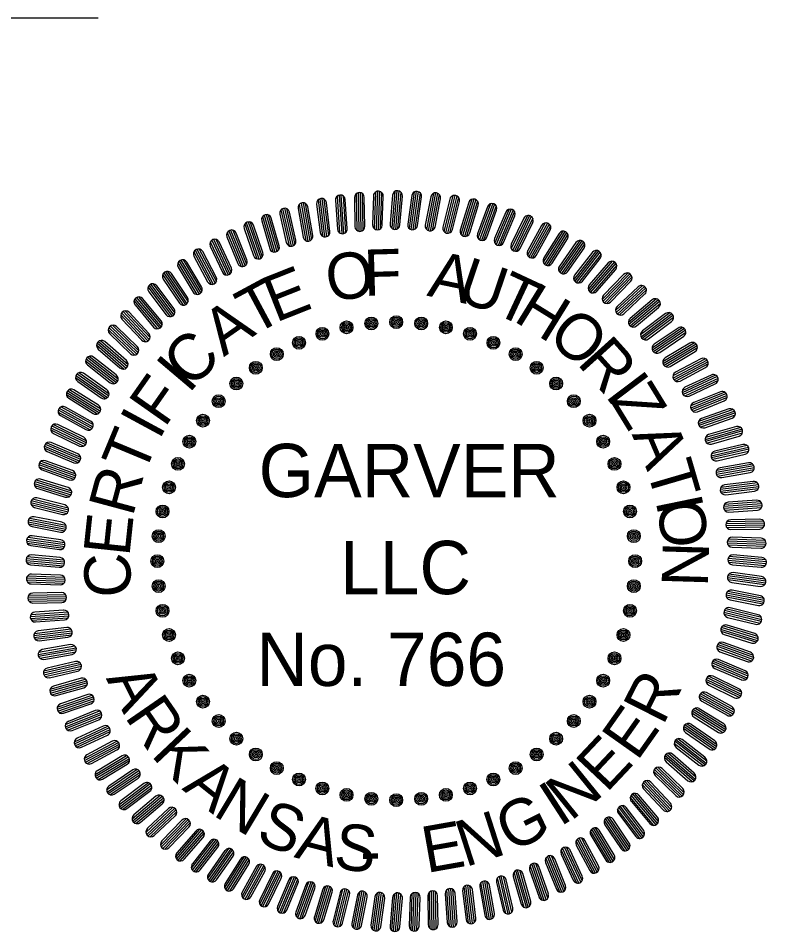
# Model space of a CAD drawing. Extents: x 1720274 to 1751788, y 372074 to 391887.
# Drawn here: x 1745627 to 1748053, y 372074 to 375034 of the extents above; entities that cross this region are included whole.
import ezdxf

# ---------------------------------------------------------------- set-up
doc = ezdxf.new("R2010")
doc.units = 0
for name, color, linetype in [('G-ANNO-STMP', 7, 'Continuous'), ('G-ANNO-TEXT', 7, 'Continuous'), ('R_Draft', 7, 'Continuous')]:
    doc.layers.add(name, color=color, linetype=linetype)

# ---------------------------------------------------------------- blocks, each defined once
blk = doc.blocks.new('SEALDO')
at = {"layer": 'G-ANNO-TEXT'}
for radius in [0.0396, 0.0305, 0.0213, 0.0122, 0.00305]:
    blk.add_circle((1.403, -0.4559), radius, dxfattribs=at)
blk = doc.blocks.new('SEALRI')
at = {"layer": 'G-ANNO-TEXT'}
for p, q in [((-0.0226, 2.2583), (-0.0381, 2.0809)), ((-0.0083, 2.2815), (-0.0281, 2.0555)), ((0.0043, 2.2859), (-0.0164, 2.049)), ((0.0164, 2.2848), (-0.0043, 2.0479)), ((0.0281, 2.2783), (0.0083, 2.0523)), ((0.0226, 2.0756), (0.0381, 2.253))]:
    blk.add_line(p, q, dxfattribs=at)
for centre, start, end in [((0.0078, 2.2556), 355, 175), ((-0.0078, 2.0782), 175, 355)]:
    blk.add_arc(centre, 0.0305, start, end, dxfattribs=at)

msp = doc.modelspace()

# ---------------------------------------------------------------- linework, layer by layer
at = {"layer": 'R_Draft'}
msp.add_line((1745886.4, 375033.9), (1742347.4, 375033.9), dxfattribs=at)

# ---------------------------------------------------------------- block references
at = {"layer": 'G-ANNO-STMP'}
for name, xscale, yscale, rotation in [('SEALRI', 524.924059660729, 524.9240596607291, 12.000000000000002), ('SEALRI', 524.9240596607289, 524.9240596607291, 9), ('SEALRI', 524.9240596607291, 524.9240596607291, 6), ('SEALRI', 524.9240596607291, 524.924059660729, 3.0000000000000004), ('SEALRI', 524.9240596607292, 524.9240596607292, -2.9999999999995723), ('SEALRI', 524.924059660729, 524.9240596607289, -5.999999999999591), ('SEALRI', 524.9240596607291, 524.9240596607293, -8.999999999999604), ('SEALRI', 524.9240596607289, 524.9240596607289, -11.999999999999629), ('SEALRI', 524.924059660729, 524.9240596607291, 18), ('SEALRI', 524.924059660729, 524.9240596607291, 15.000000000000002), ('SEALRI', 524.924059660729, 524.9240596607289, -14.999999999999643), ('SEALRI', 524.924059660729, 524.9240596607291, -17.99999999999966), ('SEALRI', 524.9240596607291, 524.9240596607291, 20.99999999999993), ('SEALRI', 524.924059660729, 524.924059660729, -20.999999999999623), ('SEALRI', 524.9240596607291, 524.9240596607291, 23.999999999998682), ('SEALRI', 524.924059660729, 524.9240596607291, -23.999999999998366), ('SEALRI', 524.9240596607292, 524.9240596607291, 26.999999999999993), ('SEALRI', 524.9240596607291, 524.9240596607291, -26.99999999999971), ('SEALRI', 524.924059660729, 524.924059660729, 30.00000000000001), ('SEALRI', 524.9240596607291, 524.924059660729, -29.99999999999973), ('SEALRI', 524.9240596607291, 524.924059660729, 33.00000000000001), ('SEALRI', 524.9240596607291, 524.924059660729, -32.999999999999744), ('SEALRI', 524.924059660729, 524.924059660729, 36), ('SEALRI', 524.924059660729, 524.9240596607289, -35.999999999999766), ('SEALRI', 524.9240596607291, 524.9240596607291, 38.999999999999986), ('SEALRI', 524.9240596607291, 524.924059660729, -38.999999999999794), ('SEALRI', 524.9240596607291, 524.9240596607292, 41.999999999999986), ('SEALRI', 524.924059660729, 524.924059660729, -41.99999999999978), ('SEALRI', 524.924059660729, 524.9240596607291, 44.999999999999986), ('SEALRI', 524.9240596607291, 524.9240596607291, -44.999999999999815), ('SEALRI', 524.9240596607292, 524.9240596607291, 47.99999999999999), ('SEALDO', 524.9240596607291, 524.924059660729, 113.99999999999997), ('SEALDO', 524.9240596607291, 524.9240596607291, 107.99999999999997), ('SEALDO', 524.9240596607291, 524.9240596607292, 101.99999999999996), ('SEALRI', 524.9240596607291, 524.9240596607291, -47.99999999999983), ('SEALRI', 524.9240596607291, 524.9240596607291, 50.99999999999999), ('SEALDO', 524.9240596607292, 524.9240596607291, 125.99999999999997), ('SEALDO', 524.924059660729, 524.924059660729, 119.99999999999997), ('SEALDO', 524.9240596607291, 524.9240596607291, 95.99999999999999), ('SEALRI', 524.924059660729, 524.924059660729, -50.999999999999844), ('SEALDO', 524.9240596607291, 524.924059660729, 131.99999999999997), ('SEALDO', 524.9240596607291, 524.9240596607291, 90), ('SEALDO', 524.9240596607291, 524.9240596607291, 83.99999999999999), ('SEALRI', 524.924059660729, 524.924059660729, 54.00000000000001), ('SEALRI', 524.9240596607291, 524.924059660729, -53.99999999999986), ('SEALDO', 524.9240596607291, 524.9240596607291, 138), ('SEALDO', 524.924059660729, 524.9240596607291, 77.99999999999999), ('SEALRI', 524.9240596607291, 524.924059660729, 56.999999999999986), ('SEALDO', 524.924059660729, 524.924059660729, 144), ('SEALDO', 524.924059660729, 524.9240596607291, 72), ('SEALRI', 524.9240596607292, 524.9240596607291, -56.999999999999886), ('SEALRI', 524.924059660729, 524.9240596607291, 59.999999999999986), ('SEALRI', 524.924059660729, 524.9240596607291, -59.99999999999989), ('SEALDO', 524.924059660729, 524.924059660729, 150), ('SEALDO', 524.9240596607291, 524.9240596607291, 66.00000000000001), ('SEALRI', 524.9240596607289, 524.924059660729, 63), ('SEALRI', 524.9240596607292, 524.9240596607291, -62.99999999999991), ('SEALDO', 524.9240596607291, 524.9240596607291, 156.00000000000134), ('SEALDO', 524.924059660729, 524.924059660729, 60.00000000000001), ('SEALRI', 524.9240596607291, 524.9240596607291, 65.99999999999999), ('SEALRI', 524.9240596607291, 524.9240596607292, -65.99999999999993), ('SEALDO', 524.924059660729, 524.9240596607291, 162.00000000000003), ('SEALDO', 524.924059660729, 524.924059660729, 54.00000000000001), ('SEALRI', 524.9240596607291, 524.9240596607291, 68.99999999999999), ('SEALRI', 524.9240596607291, 524.924059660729, -68.99999999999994), ('SEALDO', 524.9240596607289, 524.9240596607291, 168.00000000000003), ('SEALDO', 524.9240596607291, 524.9240596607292, 48.00000000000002), ('SEALRI', 524.924059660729, 524.9240596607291, 72), ('SEALRI', 524.9240596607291, 524.924059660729, -71.99999999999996), ('SEALRI', 524.924059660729, 524.924059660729, 75.00000000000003), ('SEALDO', 524.9240596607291, 524.924059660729, 174.00000000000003), ('SEALDO', 524.9240596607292, 524.9240596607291, 42.00000000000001), ('SEALRI', 524.9240596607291, 524.9240596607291, -74.99999999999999), ('SEALRI', 524.924059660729, 524.924059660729, 78.00000000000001), ('SEALDO', 524.9240596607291, 524.9240596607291, -179.99999999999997), ('SEALDO', 524.924059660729, 524.924059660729, 36), ('SEALRI', 524.924059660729, 524.9240596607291, -78), ('SEALRI', 524.924059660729, 524.924059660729, 81), ('SEALRI', 524.9240596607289, 524.9240596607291, -81.00000000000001), ('SEALDO', 524.9240596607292, 524.9240596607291, -173.99999999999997), ('SEALDO', 524.924059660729, 524.924059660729, 29.999999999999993), ('SEALRI', 524.9240596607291, 524.9240596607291, 84.00000000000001), ('SEALRI', 524.9240596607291, 524.9240596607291, -84.00000000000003), ('SEALRI', 524.924059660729, 524.924059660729, 87.00000000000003), ('SEALDO', 524.924059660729, 524.9240596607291, -167.99999999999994), ('SEALDO', 524.9240596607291, 524.9240596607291, 23.999999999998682), ('SEALRI', 524.924059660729, 524.924059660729, -87.00000000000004), ('SEALRI', 524.9240596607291, 524.9240596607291, 90.00000000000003), ('SEALDO', 524.924059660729, 524.924059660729, -161.99999999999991), ('SEALDO', 524.924059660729, 524.9240596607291, 18), ('SEALRI', 524.9240596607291, 524.9240596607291, -90.00000000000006), ('SEALRI', 524.9240596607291, 524.924059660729, 93), ('SEALRI', 524.9240596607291, 524.924059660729, -93.00000000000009), ('SEALDO', 524.924059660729, 524.924059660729, -156.00000000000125), ('SEALDO', 524.924059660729, 524.9240596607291, 12.000000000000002), ('SEALRI', 524.9240596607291, 524.9240596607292, 96.00000000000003), ('SEALRI', 524.924059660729, 524.924059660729, -96.0000000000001), ('SEALRI', 524.924059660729, 524.9240596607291, 99.00000000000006), ('SEALDO', 524.9240596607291, 524.9240596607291, -149.99999999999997), ('SEALDO', 524.9240596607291, 524.9240596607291, 6), ('SEALRI', 524.924059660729, 524.9240596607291, -99.00000000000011), ('SEALRI', 524.924059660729, 524.924059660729, 102.00000000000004), ('SEALDO', 524.9240596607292, 524.9240596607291, -143.99999999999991), ('SEALRI', 524.924059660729, 524.9240596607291, -102.00000000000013), ('SEALRI', 524.9240596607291, 524.9240596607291, 105.00000000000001), ('SEALRI', 524.9240596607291, 524.924059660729, -105.00000000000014), ('SEALDO', 524.9240596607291, 524.9240596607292, -137.9999999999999), ('SEALDO', 524.924059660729, 524.924059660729, -6.000000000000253), ('SEALRI', 524.9240596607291, 524.9240596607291, 108.00000000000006), ('SEALRI', 524.9240596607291, 524.9240596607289, -108.00000000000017), ('SEALDO', 524.9240596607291, 524.9240596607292, -131.99999999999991), ('SEALDO', 524.924059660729, 524.924059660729, -12.000000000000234), ('SEALRI', 524.924059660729, 524.924059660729, 111.00000000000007), ('SEALRI', 524.9240596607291, 524.9240596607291, -111.00000000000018), ('SEALRI', 524.9240596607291, 524.924059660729, 114.00000000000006), ('SEALRI', 524.9240596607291, 524.9240596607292, -114.0000000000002), ('SEALDO', 524.9240596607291, 524.9240596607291, -125.9999999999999), ('SEALDO', 524.924059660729, 524.9240596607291, -18.000000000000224), ('SEALRI', 524.9240596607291, 524.9240596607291, 117.00000000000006), ('SEALRI', 524.9240596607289, 524.924059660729, -117.00000000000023), ('SEALDO', 524.924059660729, 524.9240596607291, -119.99999999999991), ('SEALDO', 524.924059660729, 524.9240596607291, -23.99999999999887), ('SEALRI', 524.924059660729, 524.924059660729, 120.00000000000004), ('SEALRI', 524.9240596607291, 524.924059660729, -120.00000000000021), ('SEALRI', 524.924059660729, 524.924059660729, 123.00000000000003), ('SEALDO', 524.9240596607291, 524.9240596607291, -113.99999999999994), ('SEALDO', 524.9240596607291, 524.924059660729, -30.00000000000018), ('SEALRI', 524.9240596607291, 524.924059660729, -123.00000000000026), ('SEALDO', 524.9240596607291, 524.9240596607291, -107.99999999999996), ('SEALDO', 524.924059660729, 524.9240596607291, -36.00000000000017), ('SEALRI', 524.9240596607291, 524.924059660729, 126.00000000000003), ('SEALRI', 524.9240596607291, 524.924059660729, -126.00000000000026), ('SEALDO', 524.924059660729, 524.924059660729, -101.99999999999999), ('SEALDO', 524.924059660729, 524.924059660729, -42.00000000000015), ('SEALRI', 524.9240596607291, 524.9240596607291, 129.00000000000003), ('SEALDO', 524.9240596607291, 524.9240596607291, -96), ('SEALDO', 524.9240596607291, 524.9240596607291, -48.00000000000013), ('SEALRI', 524.924059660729, 524.9240596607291, -129.00000000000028), ('SEALRI', 524.9240596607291, 524.924059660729, 132), ('SEALDO', 524.9240596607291, 524.9240596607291, -90.00000000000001), ('SEALDO', 524.924059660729, 524.9240596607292, -54.000000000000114), ('SEALRI', 524.924059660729, 524.924059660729, -132.00000000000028), ('SEALRI', 524.924059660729, 524.9240596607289, 135), ('SEALDO', 524.9240596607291, 524.9240596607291, -84.00000000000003), ('SEALDO', 524.9240596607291, 524.9240596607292, -78.00000000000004), ('SEALDO', 524.9240596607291, 524.924059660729, -72.00000000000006), ('SEALDO', 524.924059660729, 524.9240596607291, -66.00000000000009), ('SEALDO', 524.9240596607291, 524.924059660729, -60.0000000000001), ('SEALRI', 524.924059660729, 524.9240596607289, -135.00000000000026), ('SEALRI', 524.9240596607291, 524.9240596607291, 138), ('SEALRI', 524.924059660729, 524.924059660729, -138.00000000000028), ('SEALRI', 524.924059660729, 524.9240596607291, 140.99999999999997), ('SEALRI', 524.9240596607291, 524.924059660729, -141.0000000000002), ('SEALRI', 524.924059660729, 524.924059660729, 144), ('SEALRI', 524.9240596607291, 524.924059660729, -144.00000000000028), ('SEALRI', 524.9240596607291, 524.924059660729, 146.99999999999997), ('SEALRI', 524.9240596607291, 524.924059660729, -147.00000000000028), ('SEALRI', 524.9240596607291, 524.9240596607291, 149.99999999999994), ('SEALRI', 524.924059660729, 524.9240596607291, -150.00000000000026), ('SEALRI', 524.9240596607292, 524.9240596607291, 152.99999999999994), ('SEALRI', 524.924059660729, 524.9240596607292, -153.00000000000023), ('SEALRI', 524.924059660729, 524.9240596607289, 156.00000000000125), ('SEALRI', 524.9240596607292, 524.9240596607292, -156.00000000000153), ('SEALRI', 524.924059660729, 524.9240596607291, 159), ('SEALRI', 524.9240596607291, 524.9240596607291, -159.00000000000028), ('SEALRI', 524.924059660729, 524.924059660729, 161.99999999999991), ('SEALRI', 524.924059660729, 524.9240596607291, 164.99999999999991), ('SEALRI', 524.924059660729, 524.9240596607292, -165.0000000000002), ('SEALRI', 524.9240596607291, 524.9240596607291, -162.00000000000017), ('SEALRI', 524.924059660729, 524.924059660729, 167.99999999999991), ('SEALRI', 524.924059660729, 524.9240596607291, 170.9999999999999), ('SEALRI', 524.924059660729, 524.924059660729, 173.9999999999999), ('SEALRI', 524.9240596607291, 524.9240596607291, 176.9999999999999), ('SEALRI', 524.9240596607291, 524.9240596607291, 179.99999999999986), ('SEALRI', 524.9240596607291, 524.9240596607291, -177.00000000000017), ('SEALRI', 524.924059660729, 524.9240596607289, -174.00000000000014), ('SEALRI', 524.924059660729, 524.9240596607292, -171.00000000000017), ('SEALRI', 524.924059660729, 524.9240596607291, -168.0000000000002)]:
    msp.add_blockref(name, (1746852.1, 373275.1), dxfattribs=dict(at, xscale=xscale, yscale=yscale, rotation=rotation))
at = {"layer": 'G-ANNO-STMP', "xscale": 524.9240596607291, "yscale": 524.9240596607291}
for name in ['SEALRI', 'SEALDO']:
    msp.add_blockref(name, (1746852.1, 373275.1), dxfattribs=at)

# ---------------------------------------------------------------- texts
at = {"layer": 'G-ANNO-STMP'}
for s, rotation, p in [('O', 8.2771, (1746634.7, 374114.6)), ('F', 1.6104, (1746748.5, 374134.1)), ('A', 348.2771, (1746948.9, 374135.4)), ('U', 341.2772, (1747042.7, 374120.4)), ('E', 21.6104, (1746461, 374047)), ('T', 334.9438, (1747160.6, 374082.4)), ('T', 28.2771, (1746388.5, 374004.6)), ('H', 328.2771, (1747228.1, 374055.7)), ('A', 34.9438, (1746293.1, 373935.6)), ('O', 319.7874, (1747336.6, 373994.1)), ('C', 44.3881, (1746186.8, 373829.9)), ('R', 311.9933, (1747435, 373915.6)), ('I', 49.7408, (1746179.2, 373814.5)), ('I', 307.0081, (1747526.5, 373812.7)), ('F', 54.9438, (1746101.1, 373704.6)), ('Z', 301.6104, (1747544.2, 373794.6)), ('I', 61.6104, (1746083.2, 373664.1)), ('T', 67.4314, (1746032.8, 373547.9)), ('A', 292.9752, (1747614.9, 373685.7)), ('T', 286.3085, (1747661.9, 373577.1)), ('R', 74.9438, (1745997.7, 373415.8)), ('I', 281.6104, (1747691.9, 373471.6)), ('O', 276.4823, (1747697.7, 373466.2)), ('E', 83.8985, (1745986.9, 373287.5)), ('C', 91.8842, (1745993.6, 373159.5)), ('N', 268.2771, (1747716.5, 373339.6)), ('A', 296.5747, (1745910.3, 372895.1)), ('R', 63.0959, (1747716.2, 372739.4)), ('R', 304.6183, (1745969.5, 372771.6)), ('E', 54.7309, (1747632.7, 372624.3)), ('K', 313.3805, (1746053.8, 372646.1)), ('E', 46.6807, (1747533.4, 372521.9)), ('A', 321.2584, (1746155.2, 372536.5)), ('N', 38.9821, (1747417.5, 372430.2)), ('N', 329.1099, (1746253.8, 372453.5)), ('I', 32.979, (1747382.8, 372412.4)), ('G', 26.4132, (1747223.5, 372328.8)), ('S', 337.6294, (1746392.2, 372369.1)), ('A', 345.4073, (1746518.5, 372316.1)), ('N', 17.8686, (1747075.7, 372282.9)), ('S', 352.8046, (1746645.7, 372280.4)), ('E', 10.0695, (1746950.2, 372264.3)), ('-', 0.8385, (1746736.3, 372260.8))]:
    msp.add_text(s, height=150, rotation=rotation, dxfattribs=at).set_placement(p)
for s, p in [('GARVER', (1746406.2, 373482.3)), ('LLC', (1746670.4, 373168)), ('No. 766', (1746398.7, 372870.7))]:
    msp.add_text(s, height=172.79, dxfattribs=at).set_placement(p)

doc.saveas('drawing.dxf')
